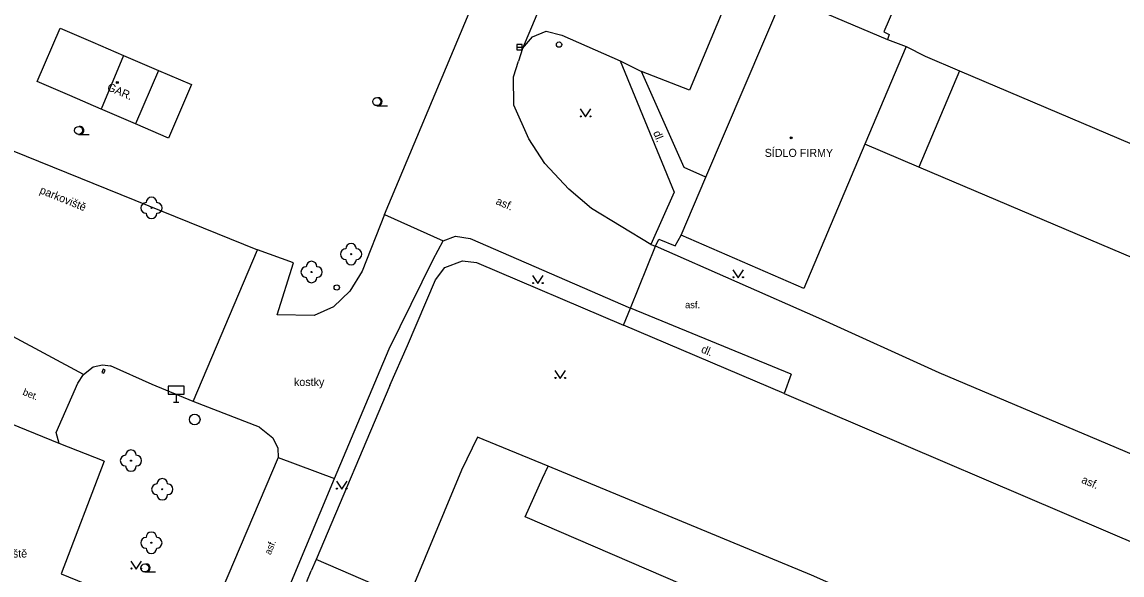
# Model space of a CAD drawing. Extents: x -596024 to -594475, y -1163820 to -1161957.
# Drawn here: x -594676 to -594573, y -1162422.5 to -1162370.7 of the extents above; entities that cross this region are included whole.
import ezdxf

# ---------------------------------------------------------------- set-up
doc = ezdxf.new("R2010")
doc.units = 0
for name, color, linetype in [('Level 10', 7, 'Continuous'), ('Level 11', 7, 'Continuous'), ('Level 22', 7, 'Continuous'), ('Level 24', 7, 'Continuous'), ('Level 27', 7, 'Continuous'), ('Level 28', 7, 'Continuous'), ('Level 34', 7, 'Continuous'), ('Level 36', 7, 'Continuous'), ('Level 39', 7, 'Continuous'), ('Level 40', 7, 'Continuous'), ('Level 41', 7, 'Continuous'), ('Level 42', 7, 'Continuous'), ('Level 5', 7, 'Continuous'), ('Level 7', 7, 'Continuous'), ('Level 8', 7, 'Continuous')]:
    doc.layers.add(name, color=color, linetype=linetype)

msp = doc.modelspace()

# ---------------------------------------------------------------- linework, layer by layer
at = {"layer": 'Level 10'}
for points in [[(-594642.05, -1162388.75), (-594611.94, -1162317.04)], [(-594601.79, -1162349.18), (-594613.48, -1162377.11), (-594617.98, -1162375.35)], [(-594629.13, -1162373.21), (-594628.18, -1162372.09), (-594626.9, -1162371.58), (-594625.45, -1162371.94), (-594619.98, -1162374.36)], [(-594629.13, -1162373.21), (-594629.52, -1162374.38)], [(-594617.1, -1162391.55), (-594622.67, -1162388.18), (-594624.79, -1162386.36), (-594627.03, -1162383.97), (-594628.53, -1162381.65), (-594629.95, -1162378.5), (-594629.97, -1162375.86), (-594629.52, -1162374.38)], [(-594619.98, -1162374.36), (-594617.98, -1162375.35)], [(-594691.08, -1162377.04), (-594653.97, -1162392.05)], [(-594642.05, -1162388.75), (-594644.16, -1162394.04), (-594645.32, -1162395.92), (-594646.83, -1162397.37), (-594648.65, -1162398.2), (-594652.1, -1162398.12), (-594650.57, -1162393.26)], [(-594637.49, -1162392.96), (-594636.56, -1162391.2), (-594635.4, -1162390.77), (-594634.04, -1162390.97), (-594619, -1162397.5)], [(-594650.57, -1162393.26), (-594653.97, -1162392.05)], [(-594617.1, -1162391.55), (-594616.68, -1162391.69)], [(-594601.37, -1162398.44), (-594616.68, -1162391.69)], [(-594646.74, -1162413.44), (-594641.63, -1162401.32), (-594637.49, -1162392.96)], [(-594603.97, -1162403.68), (-594619, -1162397.5)], [(-594475.47, -1162451.88), (-594544.09, -1162423), (-594590.08, -1162403.55), (-594601.37, -1162398.44)], [(-594670.27, -1162403.71), (-594669.34, -1162403.01), (-594668.49, -1162402.81)], [(-594668.49, -1162402.81), (-594667.74, -1162402.9)], [(-594668.32, -1162411.82), (-594672.54, -1162410.16), (-594672.81, -1162409.15), (-594670.8, -1162404.54), (-594670.27, -1162403.71)], [(-594653.77, -1162408.66), (-594659.97, -1162406.23), (-594663.82, -1162404.64), (-594667.74, -1162402.9)], [(-594604.62, -1162405.48), (-594570.85, -1162419.91), (-594550.52, -1162428.7), (-594535.63, -1162435)], [(-594653.77, -1162408.66), (-594652.53, -1162409.66), (-594652.04, -1162410.62), (-594652.03, -1162411.48)], [(-594668.32, -1162411.82), (-594672.34, -1162422.39), (-594670.14, -1162423.27), (-594672.58, -1162429.52)], [(-594652.03, -1162411.48), (-594660.31, -1162430.94)], [(-594654.97, -1162433.11), (-594646.74, -1162413.44)]]:
    msp.add_lwpolyline(points, dxfattribs=at)
at = {"layer": 'Level 11'}
for points in [[(-594616.22, -1162342.62), (-594629.13, -1162373.21)], [(-594666.51, -1162373.84), (-594668.61, -1162378.87)], [(-594619.98, -1162374.36), (-594614.92, -1162386.66), (-594617.1, -1162391.55)], [(-594663.23, -1162375.26), (-594665.38, -1162380.26)], [(-594611.96, -1162385.23), (-594614, -1162384.33), (-594617.98, -1162375.35)], [(-594588.2, -1162375.27), (-594591.99, -1162384.3)], [(-594642.05, -1162388.75), (-594636.56, -1162391.2)], [(-594659.97, -1162406.23), (-594653.97, -1162392.05)], [(-594670.27, -1162403.71), (-594676.89, -1162400.16)], [(-594603.97, -1162403.68), (-594604.62, -1162405.48)], [(-594672.54, -1162410.16), (-594679.39, -1162407.4)], [(-594652.03, -1162411.48), (-594646.74, -1162413.44)], [(-594595.35, -1162425.48), (-594602.04, -1162422.5), (-594626.72, -1162412.31)], [(-594639.86, -1162424.76), (-594648.47, -1162421.04)]]:
    msp.add_lwpolyline(points, dxfattribs=at)
at = {"layer": 'Level 22'}
for centre in [(-594663.89, -1162388.12), (-594645.19, -1162392.45), (-594648.89, -1162394.12), (-594665.81, -1162411.78), (-594662.88, -1162414.46), (-594663.9, -1162419.47)]:
    msp.add_circle(centre, 0.05, dxfattribs=at)
for centre, start, end in [((-594663.89, -1162387.62), 0, 180), ((-594664.39, -1162388.12), 90, 270), ((-594663.39, -1162388.12), 270, 90), ((-594663.89, -1162388.62), 180, 0), ((-594645.19, -1162391.95), 0, 180), ((-594645.69, -1162392.45), 90, 270), ((-594644.69, -1162392.45), 270, 90), ((-594648.89, -1162393.62), 0, 180), ((-594645.19, -1162392.95), 180, 0), ((-594649.39, -1162394.12), 90, 270), ((-594648.89, -1162394.62), 180, 0), ((-594648.39, -1162394.12), 270, 90), ((-594665.81, -1162411.28), 0, 180), ((-594666.31, -1162411.78), 90, 270), ((-594665.31, -1162411.78), 270, 90), ((-594665.81, -1162412.28), 180, 0), ((-594663.38, -1162414.46), 90, 270), ((-594662.88, -1162413.96), 0, 180), ((-594662.38, -1162414.46), 270, 90), ((-594662.88, -1162414.96), 180, 0), ((-594664.4, -1162419.47), 90, 270), ((-594663.9, -1162418.97), 0, 180), ((-594663.4, -1162419.47), 270, 90), ((-594663.9, -1162419.97), 180, 0)]:
    msp.add_arc(centre, 0.5, start, end, dxfattribs=at)
at = {"layer": 'Level 24'}
for points in [[(-594668.42, -1162403.22), (-594668.54, -1162403.52)], [(-594668.54, -1162403.52), (-594668.34, -1162403.6)], [(-594668.22, -1162403.3), (-594668.42, -1162403.22)], [(-594668.34, -1162403.6), (-594668.28, -1162403.45)], [(-594668.28, -1162403.45), (-594668.22, -1162403.3)]]:
    msp.add_lwpolyline(points, dxfattribs=at)
at = {"layer": 'Level 27'}
msp.add_line((-594629.65, -1162373.07), (-594629.15, -1162373.07), dxfattribs=at)
msp.add_lwpolyline([(-594629.65, -1162373.32), (-594629.15, -1162373.32), (-594629.15, -1162372.82), (-594629.65, -1162372.82)], close=True, dxfattribs=at)
msp.add_circle((-594659.84, -1162407.93), 0.5, dxfattribs=at)
at = {"layer": 'Level 28'}
for centre in [(-594625.71, -1162372.83), (-594646.53, -1162395.57)]:
    msp.add_circle(centre, 0.25, dxfattribs=at)
at = {"layer": 'Level 34'}
for p, q in [((-594661.58, -1162405.56), (-594661.58, -1162406.31)), ((-594661.83, -1162406.31), (-594661.33, -1162406.31))]:
    msp.add_line(p, q, dxfattribs=at)
msp.add_lwpolyline([(-594662.33, -1162405.56), (-594660.83, -1162405.56), (-594660.83, -1162404.81), (-594662.33, -1162404.81)], close=True, dxfattribs=at)
at = {"layer": 'Level 36'}
for p, q in [((-594642.78, -1162378.55), (-594641.78, -1162378.55)), ((-594670.72, -1162381.25), (-594669.72, -1162381.25)), ((-594664.51, -1162422.2), (-594663.51, -1162422.2))]:
    msp.add_line(p, q, dxfattribs=at)
for points in [[(-594623.72, -1162378.85), (-594623.22, -1162379.6), (-594622.72, -1162378.85)], [(-594628.19, -1162394.46), (-594627.69, -1162395.21), (-594627.19, -1162394.46)], [(-594609.42, -1162393.91), (-594608.92, -1162394.66), (-594608.42, -1162393.91)], [(-594626.09, -1162403.34), (-594625.59, -1162404.09), (-594625.09, -1162403.34)], [(-594646.57, -1162413.7), (-594646.07, -1162414.45), (-594645.57, -1162413.7)], [(-594665.81, -1162421.18), (-594665.31, -1162421.93), (-594664.81, -1162421.18)]]:
    msp.add_lwpolyline(points, dxfattribs=at)
for centre, radius in [((-594642.78, -1162378.17), 0.375), ((-594623.67, -1162379.55), 0.05), ((-594622.77, -1162379.55), 0.05), ((-594670.72, -1162380.87), 0.375), ((-594609.37, -1162394.61), 0.05), ((-594608.47, -1162394.61), 0.05), ((-594628.14, -1162395.16), 0.05), ((-594627.24, -1162395.16), 0.05), ((-594626.04, -1162404.04), 0.05), ((-594625.14, -1162404.04), 0.05), ((-594646.52, -1162414.4), 0.05), ((-594645.62, -1162414.4), 0.05), ((-594665.76, -1162421.88), 0.05), ((-594664.86, -1162421.88), 0.05), ((-594664.51, -1162421.83), 0.375)]:
    msp.add_circle(centre, radius, dxfattribs=at)
for centre in [(-594642.66, -1162378.17), (-594670.59, -1162380.87), (-594664.39, -1162421.83)]:
    msp.add_arc(centre, 0.375, 260.4059, 99.5941, dxfattribs=at)
at = {"layer": 'Level 39'}
for centre, radius in [((-594667.09, -1162376.38), 0.09), ((-594667.09, -1162376.38), 0.0398), ((-594603.95, -1162381.57), 0.09), ((-594603.95, -1162381.57), 0.0398)]:
    msp.add_circle(centre, radius, dxfattribs=at)
at = {"layer": 'Level 5'}
for points in [[(-594586.71, -1162351.83), (-594595.29, -1162371.62)], [(-594614.28, -1162390.66), (-594611.96, -1162385.23), (-594604.68, -1162368.21)], [(-594604.68, -1162368.21), (-594594.94, -1162372.34)], [(-594674.61, -1162376.29), (-594672.46, -1162371.28)], [(-594672.46, -1162371.28), (-594669.39, -1162372.61)], [(-594595.29, -1162371.62), (-594594.78, -1162371.87)], [(-594594.78, -1162371.87), (-594594.94, -1162372.34)], [(-594669.39, -1162372.61), (-594666.51, -1162373.84), (-594666.3, -1162373.93)], [(-594594.94, -1162372.34), (-594593.2, -1162373.02)], [(-594666.3, -1162373.93), (-594663.23, -1162375.26)], [(-594593.2, -1162373.02), (-594597.06, -1162382.15)], [(-594593.2, -1162373.02), (-594591.42, -1162373.9)], [(-594591.42, -1162373.9), (-594588.2, -1162375.27)], [(-594663.23, -1162375.26), (-594660.15, -1162376.58)], [(-594588.2, -1162375.27), (-594547.97, -1162392.36)], [(-594671.53, -1162377.61), (-594674.61, -1162376.29)], [(-594660.15, -1162376.58), (-594662.3, -1162381.59)], [(-594668.46, -1162378.93), (-594668.61, -1162378.87), (-594671.53, -1162377.61)], [(-594665.38, -1162380.26), (-594668.46, -1162378.93)], [(-594662.3, -1162381.59), (-594665.38, -1162380.26)], [(-594597.06, -1162382.15), (-594602.77, -1162395.66)], [(-594591.99, -1162384.3), (-594597.06, -1162382.15)], [(-594551.75, -1162401.39), (-594591.99, -1162384.3)], [(-594602.77, -1162395.66), (-594614.28, -1162390.66)], [(-594633.34, -1162409.57), (-594634.85, -1162412.67)], [(-594626.72, -1162412.31), (-594633.34, -1162409.57)], [(-594634.85, -1162412.67), (-594639.86, -1162424.76), (-594643.14, -1162432.65)], [(-594627.26, -1162413.41), (-594626.72, -1162412.31)], [(-594628.89, -1162417.04), (-594627.26, -1162413.41)], [(-594612.53, -1162424.09), (-594628.89, -1162417.04)]]:
    msp.add_lwpolyline(points, dxfattribs=at)
at = {"layer": 'Level 7'}
for points in [[(-594616.68, -1162391.69), (-594616.37, -1162391.05), (-594614.84, -1162391.66), (-594614.28, -1162390.66)], [(-594639.89, -1162401.01), (-594637.28, -1162394.85), (-594636.42, -1162393.7), (-594634.74, -1162393.06), (-594633.44, -1162393.23), (-594619.67, -1162399.11), (-594619, -1162397.5)], [(-594604.62, -1162405.48), (-594619.67, -1162399.11)], [(-594641.55, -1162404.73), (-594648.47, -1162421.04), (-594648.92, -1162422.1)], [(-594649.34, -1162423.1), (-594648.92, -1162422.1)]]:
    msp.add_lwpolyline(points, dxfattribs=at)
at = {"layer": 'Level 8'}
for points in [[(-594619, -1162397.5), (-594616.68, -1162391.69)], [(-594641.55, -1162404.73), (-594639.89, -1162401.01)]]:
    msp.add_lwpolyline(points, dxfattribs=at)

# ---------------------------------------------------------------- texts
at = {"layer": 'Level 40'}
for s, height, rotation, p in [('dl.', 0.75, 292, (-594616.91, -1162381.07)), ('asf.', 0.75, 337, (-594631.69, -1162387.75)), ('dl.', 0.75, 337, (-594612.46, -1162401.62)), ('bet.', 0.65, 338, (-594676.01, -1162405.6)), ('asf.', 0.75, 337, (-594576.83, -1162413.83)), ('asf.', 0.65, 68.211, (-594652.73, -1162420.65)), ('asf.', 0.65, 68.21, (-594652.73, -1162420.65))]:
    msp.add_text(s, height=height, rotation=rotation, dxfattribs=at).set_placement(p)
for s, height, p in [('asf.', 0.65, (-594613.9, -1162397.51)), ('kostky', 0.75, (-594650.54, -1162404.79))]:
    msp.add_text(s, height=height, dxfattribs=at).set_placement(p)
at = {"layer": 'Level 41'}
msp.add_text('GAR.', height=0.75, rotation=336.69, dxfattribs=at).set_placement((-594668.11, -1162377.07))
msp.add_text('SÍDLO FIRMY', height=0.75, dxfattribs=at).set_placement((-594606.44, -1162383.34))
at = {"layer": 'Level 42'}
msp.add_text('parkoviště', height=0.75, rotation=338, dxfattribs=at).set_placement((-594674.43, -1162386.73))
msp.add_text('parkoviště', height=0.75, dxfattribs=at).set_placement((-594680.11, -1162420.85))

doc.saveas('drawing.dxf')
